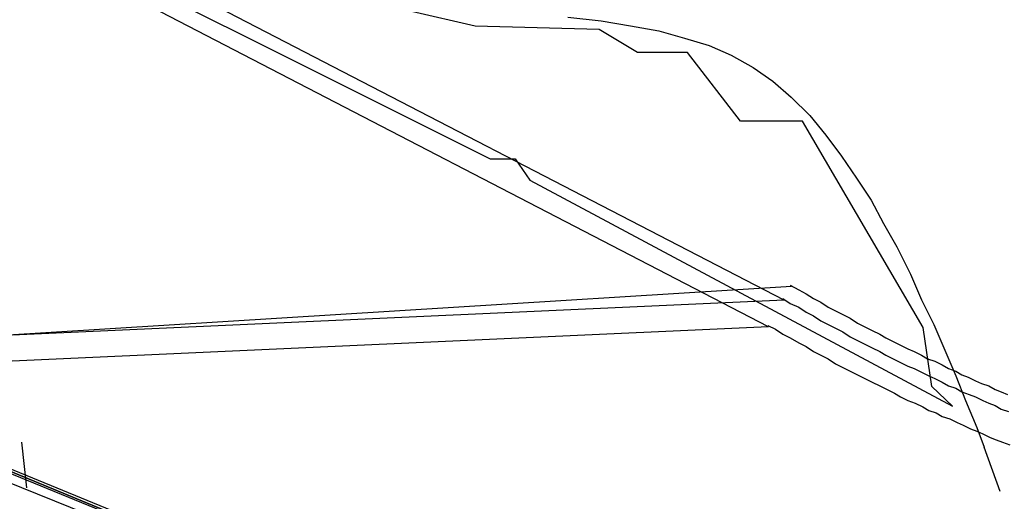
# Model space of a CAD drawing. Header units: feet. Extents: x -79 to 198, y -22 to 181.
# Tile 980 of 982: x 128.94 to 139.63, y 145.62 to 150.84. Entities that reach past the tile are written whole.
import ezdxf

# ---------------------------------------------------------------- set-up
doc = ezdxf.new("R2010")
doc.units = ezdxf.units.FT
for name, color, linetype in [('A-AREA-COMUN', 252, 'CONTINUOUS'), ('A-AREA-UNIDAD', 30, 'CONTINUOUS'), ('A-LINEA', 7, 'CONTINUOUS')]:
    doc.layers.add(name, color=color, linetype=linetype)

msp = doc.modelspace()

# ---------------------------------------------------------------- linework, layer by layer
at = {"layer": 'A-AREA-COMUN'}
msp.add_lwpolyline([(115.968, 156.5689), (123.872, 153.9733), (128.288, 152.2133), (134.048, 149.3333), (134.32, 149.3333), (134.48, 149.1022), (139.072, 146.6489), (138.848, 146.8622), (138.752, 147.5022), (137.44, 149.7422), (136.768, 149.7422), (136.192, 150.4889), (135.648, 150.4889), (135.232, 150.7378), (133.888, 150.7733), (131.12, 151.4133), (130.048, 151.4133), (124.512, 153.8133), (119.552, 155.5733)], dxfattribs=at)
at = {"layer": 'A-AREA-UNIDAD'}
msp.add_lwpolyline([(137.088, 126.2044), (136.16, 134.0622), (134.688, 143.2533), (134.048, 143.2889), (134, 143.5378), (130.912, 144.9422), (130.4, 144.9422), (130.208, 145.2622), (127.168, 146.4889), (126.672, 146.4889), (126.64, 146.7022), (123.52, 147.8578), (122.88, 147.8933), (122.848, 148.0889), (115.808, 150.2578)], dxfattribs=at)
at = {"layer": 'A-LINEA'}
for p, q in [((137.2414, 147.8002), (129.3571, 151.8792)), ((137.2414, 147.8002), (129.3571, 151.8792)), ((137.0738, 147.512), (129.2813, 151.5474)), ((137.0738, 147.512), (129.2813, 151.5474)), ((137.3218, 147.95), (37.3544, 141.7506)), ((137.3218, 147.95), (37.3544, 141.7506)), ((137.2414, 147.8002), (39.8639, 143.3866)), ((137.2414, 147.8002), (39.8639, 143.3866)), ((137.0738, 147.512), (40.0569, 143.1148)), ((137.0738, 147.512), (40.0569, 143.1148)), ((128.96, 146.2578), (129.0133, 145.7644)), ((139.5867, 145.7244), (139.4133, 146.2044))]:
    msp.add_line(p, q, dxfattribs=at)
for points in [[(134.8933, 150.8711), (135.2533, 150.8311), (135.5733, 150.7778), (135.88, 150.7244), (136.16, 150.6444), (136.4267, 150.5644), (136.6667, 150.4578), (136.9067, 150.3244), (137.12, 150.1778), (137.32, 150.0044), (137.52, 149.8044), (137.6933, 149.5911), (137.8667, 149.3644), (138.0267, 149.1244), (138.1867, 148.8844), (138.32, 148.6311), (138.4667, 148.3778), (138.6133, 148.0844), (138.7333, 147.8044), (138.8667, 147.5378), (138.9867, 147.2578), (139.1067, 146.9778), (139.2133, 146.7111), (139.3333, 146.4178), (139.4133, 146.2044)], [(137.3067, 147.9644), (137.4, 147.9111), (137.48, 147.8711), (137.56, 147.8178), (137.64, 147.7778), (137.72, 147.7244), (137.8, 147.6844), (137.88, 147.6444), (137.96, 147.6044), (138.04, 147.5511), (138.12, 147.5111), (138.2, 147.4711), (138.28, 147.4311), (138.3467, 147.3911), (138.4267, 147.3511), (138.5067, 147.3111), (138.5867, 147.2711), (138.6533, 147.2444), (138.7333, 147.2044), (138.8, 147.1644), (138.88, 147.1378), (138.96, 147.0978), (139.0267, 147.0578), (139.1067, 147.0311), (139.1733, 146.9911), (139.24, 146.9644), (139.32, 146.9244), (139.3867, 146.8978), (139.4667, 146.8711), (139.5333, 146.8311), (139.6, 146.8044), (139.6667, 146.7778)], [(137.3067, 147.9644), (137.4, 147.9111), (137.48, 147.8711), (137.56, 147.8178), (137.64, 147.7778), (137.72, 147.7244), (137.8, 147.6844), (137.88, 147.6444), (137.96, 147.6044), (138.04, 147.5511), (138.12, 147.5111), (138.2, 147.4711), (138.28, 147.4311), (138.3467, 147.3911), (138.4267, 147.3511), (138.5067, 147.3111), (138.5867, 147.2711), (138.6533, 147.2444), (138.7333, 147.2044), (138.8, 147.1644), (138.88, 147.1378), (138.96, 147.0978), (139.0267, 147.0578), (139.1067, 147.0311), (139.1733, 146.9911), (139.24, 146.9644), (139.32, 146.9244), (139.3867, 146.8978), (139.4667, 146.8711), (139.5333, 146.8311), (139.6, 146.8044), (139.6667, 146.7778)], [(137.2267, 147.8178), (137.3067, 147.7644), (137.4, 147.7244), (137.48, 147.6711), (137.56, 147.6311), (137.64, 147.5778), (137.72, 147.5378), (137.8, 147.4978), (137.88, 147.4578), (137.96, 147.4044), (138.04, 147.3644), (138.12, 147.3244), (138.2, 147.2844), (138.28, 147.2444), (138.3467, 147.2044), (138.4267, 147.1644), (138.5067, 147.1244), (138.5867, 147.0844), (138.6533, 147.0578), (138.7333, 147.0178), (138.8133, 146.9778), (138.88, 146.9511), (138.96, 146.9111), (139.0267, 146.8711), (139.1067, 146.8444), (139.1733, 146.8044), (139.2533, 146.7778), (139.32, 146.7511), (139.4, 146.7111), (139.4667, 146.6844), (139.5333, 146.6578), (139.6, 146.6178), (139.68, 146.5911)], [(137.2267, 147.8178), (137.3067, 147.7644), (137.4, 147.7244), (137.48, 147.6711), (137.56, 147.6311), (137.64, 147.5778), (137.72, 147.5378), (137.8, 147.4978), (137.88, 147.4578), (137.96, 147.4044), (138.04, 147.3644), (138.12, 147.3244), (138.2, 147.2844), (138.28, 147.2444), (138.3467, 147.2044), (138.4267, 147.1644), (138.5067, 147.1244), (138.5867, 147.0844), (138.6533, 147.0578), (138.7333, 147.0178), (138.8133, 146.9778), (138.88, 146.9511), (138.96, 146.9111), (139.0267, 146.8711), (139.1067, 146.8444), (139.1733, 146.8044), (139.2533, 146.7778), (139.32, 146.7511), (139.4, 146.7111), (139.4667, 146.6844), (139.5333, 146.6578), (139.6, 146.6178), (139.68, 146.5911)], [(137.2267, 147.8178), (137.3067, 147.7644), (137.4, 147.7244), (137.48, 147.6711), (137.56, 147.6311), (137.64, 147.5778), (137.72, 147.5378), (137.8, 147.4978), (137.88, 147.4578), (137.96, 147.4044), (138.04, 147.3644), (138.12, 147.3244), (138.2, 147.2844), (138.28, 147.2444), (138.3467, 147.2044), (138.4267, 147.1644), (138.5067, 147.1244), (138.5867, 147.0844), (138.6533, 147.0578), (138.7333, 147.0178), (138.8133, 146.9778), (138.88, 146.9511), (138.96, 146.9111), (139.0267, 146.8711), (139.1067, 146.8444), (139.1733, 146.8044), (139.2533, 146.7778), (139.32, 146.7511), (139.4, 146.7111), (139.4667, 146.6844), (139.5333, 146.6578), (139.6, 146.6178), (139.68, 146.5911)], [(137.2267, 147.8178), (137.3067, 147.7644), (137.4, 147.7244), (137.48, 147.6711), (137.56, 147.6311), (137.64, 147.5778), (137.72, 147.5378), (137.8, 147.4978), (137.88, 147.4578), (137.96, 147.4044), (138.04, 147.3644), (138.12, 147.3244), (138.2, 147.2844), (138.28, 147.2444), (138.3467, 147.2044), (138.4267, 147.1644), (138.5067, 147.1244), (138.5867, 147.0844), (138.6533, 147.0578), (138.7333, 147.0178), (138.8133, 146.9778), (138.88, 146.9511), (138.96, 146.9111), (139.0267, 146.8711), (139.1067, 146.8444), (139.1733, 146.8044), (139.2533, 146.7778), (139.32, 146.7511), (139.4, 146.7111), (139.4667, 146.6844), (139.5333, 146.6578), (139.6, 146.6178), (139.68, 146.5911)], [(137.0667, 147.5244), (137.1467, 147.4844), (137.2267, 147.4311), (137.3067, 147.3911), (137.4, 147.3378), (137.48, 147.2978), (137.56, 147.2444), (137.64, 147.2044), (137.72, 147.1644), (137.8, 147.1111), (137.88, 147.0711), (137.96, 147.0311), (138.04, 146.9911), (138.12, 146.9511), (138.2, 146.9111), (138.28, 146.8711), (138.36, 146.8311), (138.44, 146.7911), (138.5067, 146.7511), (138.5867, 146.7111), (138.6667, 146.6844), (138.7467, 146.6444), (138.8133, 146.6044), (138.8933, 146.5778), (138.96, 146.5378), (139.04, 146.5111), (139.12, 146.4711), (139.1867, 146.4444), (139.2667, 146.4044), (139.3333, 146.3778), (139.4, 146.3511), (139.48, 146.3111), (139.5467, 146.2844), (139.6133, 146.2578), (139.6933, 146.2311)], [(137.0667, 147.5244), (137.1467, 147.4844), (137.2267, 147.4311), (137.3067, 147.3911), (137.4, 147.3378), (137.48, 147.2978), (137.56, 147.2444), (137.64, 147.2044), (137.72, 147.1644), (137.8, 147.1111), (137.88, 147.0711), (137.96, 147.0311), (138.04, 146.9911), (138.12, 146.9511), (138.2, 146.9111), (138.28, 146.8711), (138.36, 146.8311), (138.44, 146.7911), (138.5067, 146.7511), (138.5867, 146.7111), (138.6667, 146.6844), (138.7467, 146.6444), (138.8133, 146.6044), (138.8933, 146.5778), (138.96, 146.5378), (139.04, 146.5111), (139.12, 146.4711), (139.1867, 146.4444), (139.2667, 146.4044), (139.3333, 146.3778), (139.4, 146.3511), (139.48, 146.3111), (139.5467, 146.2844), (139.6133, 146.2578), (139.6933, 146.2311)], [(137.0667, 147.5244), (137.1467, 147.4844), (137.2267, 147.4311), (137.3067, 147.3911), (137.4, 147.3378), (137.48, 147.2978), (137.56, 147.2444), (137.64, 147.2044), (137.72, 147.1644), (137.8, 147.1111), (137.88, 147.0711), (137.96, 147.0311), (138.04, 146.9911), (138.12, 146.9511), (138.2, 146.9111), (138.28, 146.8711), (138.36, 146.8311), (138.44, 146.7911), (138.5067, 146.7511), (138.5867, 146.7111), (138.6667, 146.6844), (138.7467, 146.6444), (138.8133, 146.6044), (138.8933, 146.5778), (138.96, 146.5378), (139.04, 146.5111), (139.12, 146.4711), (139.1867, 146.4444), (139.2667, 146.4044), (139.3333, 146.3778), (139.4, 146.3511), (139.48, 146.3111), (139.5467, 146.2844), (139.6133, 146.2578), (139.6933, 146.2311)], [(137.0667, 147.5244), (137.1467, 147.4844), (137.2267, 147.4311), (137.3067, 147.3911), (137.4, 147.3378), (137.48, 147.2978), (137.56, 147.2444), (137.64, 147.2044), (137.72, 147.1644), (137.8, 147.1111), (137.88, 147.0711), (137.96, 147.0311), (138.04, 146.9911), (138.12, 146.9511), (138.2, 146.9111), (138.28, 146.8711), (138.36, 146.8311), (138.44, 146.7911), (138.5067, 146.7511), (138.5867, 146.7111), (138.6667, 146.6844), (138.7467, 146.6444), (138.8133, 146.6044), (138.8933, 146.5778), (138.96, 146.5378), (139.04, 146.5111), (139.12, 146.4711), (139.1867, 146.4444), (139.2667, 146.4044), (139.3333, 146.3778), (139.4, 146.3511), (139.48, 146.3111), (139.5467, 146.2844), (139.6133, 146.2578), (139.6933, 146.2311)], [(130.6533, 145.1911), (127.0133, 146.6978), (127, 146.6844), (127, 146.6711), (130.6533, 145.1778), (130.6533, 145.1911)], [(130.6533, 145.1911), (127.0133, 146.6978), (127, 146.6844), (127, 146.6711), (130.6533, 145.1778), (130.6533, 145.1911)], [(130.6667, 145.2178), (127.0267, 146.7111), (127.0133, 146.7111), (127.0133, 146.6978), (130.6533, 145.1911), (130.6667, 145.1911), (130.6667, 145.2178)], [(130.6667, 145.2178), (127.0267, 146.7111), (127.0133, 146.7111), (127.0133, 146.6978), (130.6533, 145.1911), (130.6667, 145.1911), (130.6667, 145.2178)]]:
    msp.add_lwpolyline(points, dxfattribs=at)

doc.saveas('drawing.dxf')
